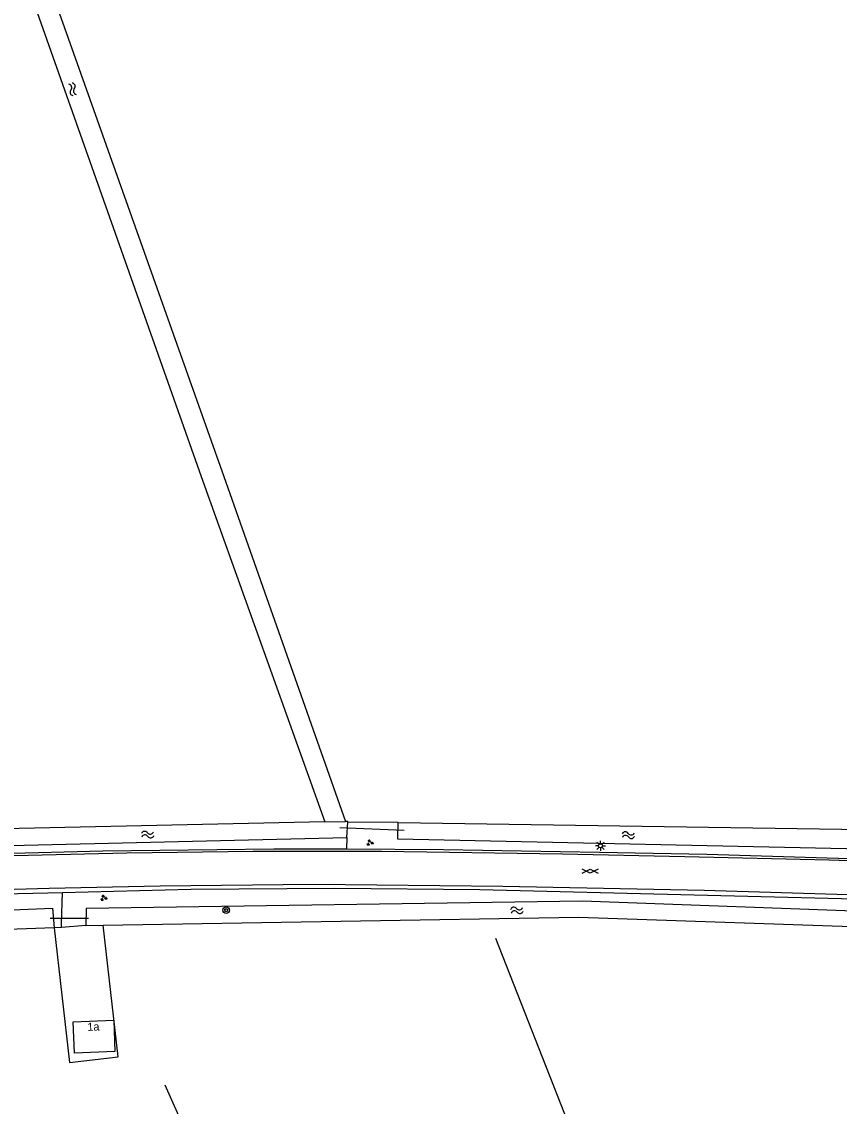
# Model space of a CAD drawing. Extents: x 136000 to 141000, y 400494 to 402006.
# Drawn here: x 137394.4 to 137496.6, y 400921.3 to 401056.8 of the extents above; entities that cross this region are included whole.
import ezdxf

# ---------------------------------------------------------------- set-up
doc = ezdxf.new("R2010")
doc.units = 0
for name, color, linetype in [('gg-anno-huisnummerreeks BGT', 7, 'Continuous'), ('gg-bbg-hoofdgebouw', 7, 'Continuous'), ('gg-knt-bronhoudergrens', 7, 'Continuous'), ('gg-knt-verharding', 7, 'Continuous'), ('gg-kntw-bovenkant insteek waterloop', 7, 'Continuous'), ('gg-kntw-midden sloot', 7, 'Continuous'), ('gg-kwrk-duiker nz buis', 7, 'Continuous'), ('gt-grn-groengrens', 7, 'Continuous'), ('gt-grn-vlakafsluiter', 7, 'Continuous'), ('gt-symb-boom', 7, 'Continuous'), ('gt-symb-gesloten verharding', 7, 'Continuous'), ('gt-symb-groenvak', 7, 'Continuous'), ('gt-symb-lichtmast', 7, 'Continuous'), ('gt-symb-watersymbool', 7, 'Continuous')]:
    doc.layers.add(name, color=color, linetype=linetype)

# ---------------------------------------------------------------- blocks, each defined once
blk = doc.blocks.new('gt0-GRVAK')
at = {"layer": 'gt-symb-groenvak'}
for p, q in [((-0.11, 0.19), (-0.23, 0.24)), ((-0.18, 0.15), (0.09, 0.15)), ((-0.09, 0.21), (-0.16, 0.32)), ((-0.05, 0.21), (-0.05, 0.39)), ((0, 0.21), (0.06, 0.32)), ((0.02, 0.19), (0.13, 0.24)), ((0.26, -0.05), (0.2, 0.06)), ((0.3, -0.05), (0.3, 0.13)), ((0.35, -0.05), (0.41, 0.06)), ((-0.24, -0.23), (-0.36, -0.18)), ((-0.32, -0.26), (-0.05, -0.26)), ((-0.23, -0.21), (-0.29, -0.09)), ((-0.18, -0.2), (-0.18, -0.02)), ((-0.14, -0.21), (-0.07, -0.09)), ((-0.12, -0.23), (0, -0.18)), ((0.24, -0.07), (0.12, -0.02)), ((0.17, -0.11), (0.44, -0.11)), ((0.37, -0.07), (0.49, -0.02))]:
    blk.add_line(p, q, dxfattribs=at)
blk = doc.blocks.new('gt0-WA')
at = {"layer": 'gt-symb-watersymbool'}
for centre, start, end in [((-0.32, 0.02), 28.0725, 151.9275), ((0.43, 0.42), 208.0725, 331.9275), ((-0.32, -0.43), 28.0725, 151.9275), ((0.43, -0.03), 208.0725, 331.9275)]:
    blk.add_arc(centre, 0.425, start, end, dxfattribs=at)
blk = doc.blocks.new('gt0-BOOM')
at = {"layer": 'gt-symb-boom'}
for radius in [0.4, 0.2]:
    blk.add_circle((0, 0), radius, dxfattribs=at)
blk = doc.blocks.new('gt0-GESVH1')
at = {"layer": 'gt-symb-gesloten verharding'}
for p, q in [((-0.99, -0.26), (0.01, 0.24)), ((0.01, -0.26), (-0.99, 0.24)), ((0.01, 0.24), (1.01, -0.26)), ((1.01, 0.24), (0.01, -0.26))]:
    blk.add_line(p, q, dxfattribs=at)
blk = doc.blocks.new('gt0-LMAST')
at = {"layer": 'gt-symb-lichtmast'}
for p, q in [((-0.18, 0.17), (-0.45, 0.44)), ((-0.01, 0.25), (-0.01, 0.62)), ((0.17, 0.17), (0.44, 0.44)), ((-0.26, 0), (-0.63, 0)), ((-0.18, -0.18), (-0.45, -0.45)), ((-0.01, -0.25), (-0.01, -0.63)), ((0.44, -0.45), (0.17, -0.18)), ((0.24, 0), (0.62, 0))]:
    blk.add_line(p, q, dxfattribs=at)
blk.add_circle((-0.01, 0), 0.25, dxfattribs=at)

msp = doc.modelspace()

# ---------------------------------------------------------------- linework, layer by layer
at = {"layer": 'gg-bbg-hoofdgebouw'}
msp.add_lwpolyline([(137405.91, 400932.06), (137406.05, 400928.15), (137400.99, 400927.96), (137400.85, 400931.87), (137405.91, 400932.06)], dxfattribs=at)
at = {"layer": 'gg-knt-bronhoudergrens'}
msp.add_lwpolyline([(137398.46, 400943.62), (137400.4, 400926.8), (137406.48, 400927.5), (137404.58, 400943.94)], dxfattribs=at)
at = {"layer": 'gg-knt-verharding'}
for points in [[(137435.02, 400953.42), (137425.91, 400953.45), (137404.54, 400953.17), (137391.64, 400952.84)], [(137570.16, 400949.26), (137561.01, 400949.76), (137547.12, 400950.33), (137495.31, 400952.08), (137477.3, 400952.5), (137462.01, 400952.81), (137439.37, 400953.14), (137423.35, 400953.16), (137407.55, 400952.92), (137391.64, 400952.55)], [(137590.51, 400949.74), (137587.88, 400949.62), (137579.93, 400949.4), (137565.26, 400949.82), (137548.49, 400950.61), (137519.69, 400951.58), (137480.03, 400952.76), (137466.62, 400953.03), (137447.11, 400953.37), (137435.02, 400953.42)], [(137570.34, 400944.99), (137555.89, 400945.81), (137548.86, 400946.12), (137543.92, 400946.24), (137535.81, 400946.52), (137514.23, 400947.22), (137479.7, 400948.27), (137454.54, 400948.79), (137430.93, 400949.02), (137411.71, 400948.82), (137397.83, 400948.51), (137379, 400947.98), (137362.1, 400947.61), (137348.36, 400947.33), (137327.61, 400947.16), (137320.81, 400946.99)], [(137399.49, 400948.03), (137415.54, 400948.42), (137433.55, 400948.57), (137451.68, 400948.38), (137505.23, 400947.08), (137537.22, 400946.03), (137550.82, 400945.66), (137573.36, 400944.42), (137578.96, 400944.43), (137585.04, 400944.65)], [(137326.49, 400946.72), (137371.25, 400947.34), (137388.37, 400947.77), (137399.49, 400948.03)]]:
    msp.add_lwpolyline(points, dxfattribs=at)
at = {"layer": 'gg-kntw-bovenkant insteek waterloop'}
for p, q in [((137416.82, 401000), (137432.3, 400956.84)), ((137419.69, 401000), (137434.86, 400956.89)), ((137432.3, 400956.84), (137392.17, 400955.99)), ((137435.06, 400954.91), (137435.18, 400956.82)), ((137441.44, 400956.78), (137503.33, 400955.85)), ((137402.44, 400943.9), (137404.58, 400943.94))]:
    msp.add_line(p, q, dxfattribs=at)
for points in [[(137384.98, 401097.2), (137385.46, 401096.21), (137419.69, 401000)], [(137290.62, 401062.55), (137380.87, 401094.65), (137381.96, 401095.26), (137382.75, 401094.95), (137383.44, 401094.28), (137383.84, 401093.23), (137416.82, 401000)], [(137435.18, 400956.82), (137435.18, 400956.9), (137434.86, 400956.89)], [(137503.3, 400953.36), (137441.4, 400954.68), (137441.44, 400956.78)], [(137391.02, 400955.97), (137391.19, 400953.85), (137435.06, 400954.91)], [(137464.48, 400946.96), (137402.46, 400946.01), (137402.44, 400943.9)], [(137503.04, 400943.61), (137502.95, 400945.53), (137464.48, 400946.96)], [(137324.47, 400943.03), (137398.24, 400946.05), (137398.46, 400943.62)], [(137404.58, 400943.94), (137464.01, 400944.93), (137503.04, 400943.61)], [(137398.46, 400943.62), (137324.64, 400940.94), (137322.6, 400940.48), (137320.58, 400939.89), (137318.61, 400939.18), (137316.69, 400938.33), (137315.24, 400937.55), (137313.87, 400936.64), (137312.61, 400935.58), (137311.46, 400934.4)]]:
    msp.add_lwpolyline(points, dxfattribs=at)
at = {"layer": 'gg-kntw-midden sloot'}
for p, q in [((137453.63, 400942.33), (137491.3, 400846.23)), ((137430.45, 400883.09), (137412.36, 400923.94))]:
    msp.add_line(p, q, dxfattribs=at)
at = {"layer": 'gg-kwrk-duiker nz buis'}
for p, q in [((137442.21, 400955.78), (137434.15, 400956.09)), ((137402.76, 400944.79), (137397.98, 400944.78))]:
    msp.add_line(p, q, dxfattribs=at)
at = {"layer": 'gt-grn-groengrens'}
for p, q in [((137441.44, 400956.78), (137435.18, 400956.82)), ((137435.06, 400954.91), (137435.02, 400953.42)), ((137399.39, 400943.67), (137398.46, 400943.62)), ((137402.44, 400943.9), (137399.39, 400943.67))]:
    msp.add_line(p, q, dxfattribs=at)
msp.add_lwpolyline([(137399.39, 400943.67), (137399.4, 400944.12), (137399.49, 400948.03)], dxfattribs=at)
at = {"layer": 'gt-grn-vlakafsluiter'}
msp.add_line((137432.3, 400956.84), (137434.86, 400956.89), dxfattribs=at)

# ---------------------------------------------------------------- block references
at = {"layer": 'gt-symb-boom'}
msp.add_blockref('gt0-BOOM', (137419.96, 400945.82), dxfattribs=at)
at = {"layer": 'gt-symb-gesloten verharding', "rotation": 180}
msp.add_blockref('gt0-GESVH1', (137465.45, 400950.68), dxfattribs=at)
at = {"layer": 'gt-symb-groenvak'}
for p in [(137437.92, 400954.24), (137404.65, 400947.34)]:
    msp.add_blockref('gt0-GRVAK', p, dxfattribs=at)
at = {"layer": 'gt-symb-lichtmast'}
msp.add_blockref('gt0-LMAST', (137466.75, 400953.86), dxfattribs=at)
at = {"layer": 'gt-symb-watersymbool'}
for p, rotation in [((137400.76, 401048.43), -70.55043123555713), ((137410.09, 400955.26), 7.238726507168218), ((137470.17, 400955.19), 3.897896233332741), ((137456.24, 400945.79), 10.074332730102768)]:
    msp.add_blockref('gt0-WA', p, dxfattribs=dict(at, rotation=rotation))

# ---------------------------------------------------------------- texts
at = {"layer": 'gg-anno-huisnummerreeks BGT'}
msp.add_text('1a', height=1, rotation=2.2, dxfattribs=at).set_placement((137402.65, 400930.73))

doc.saveas('drawing.dxf')
